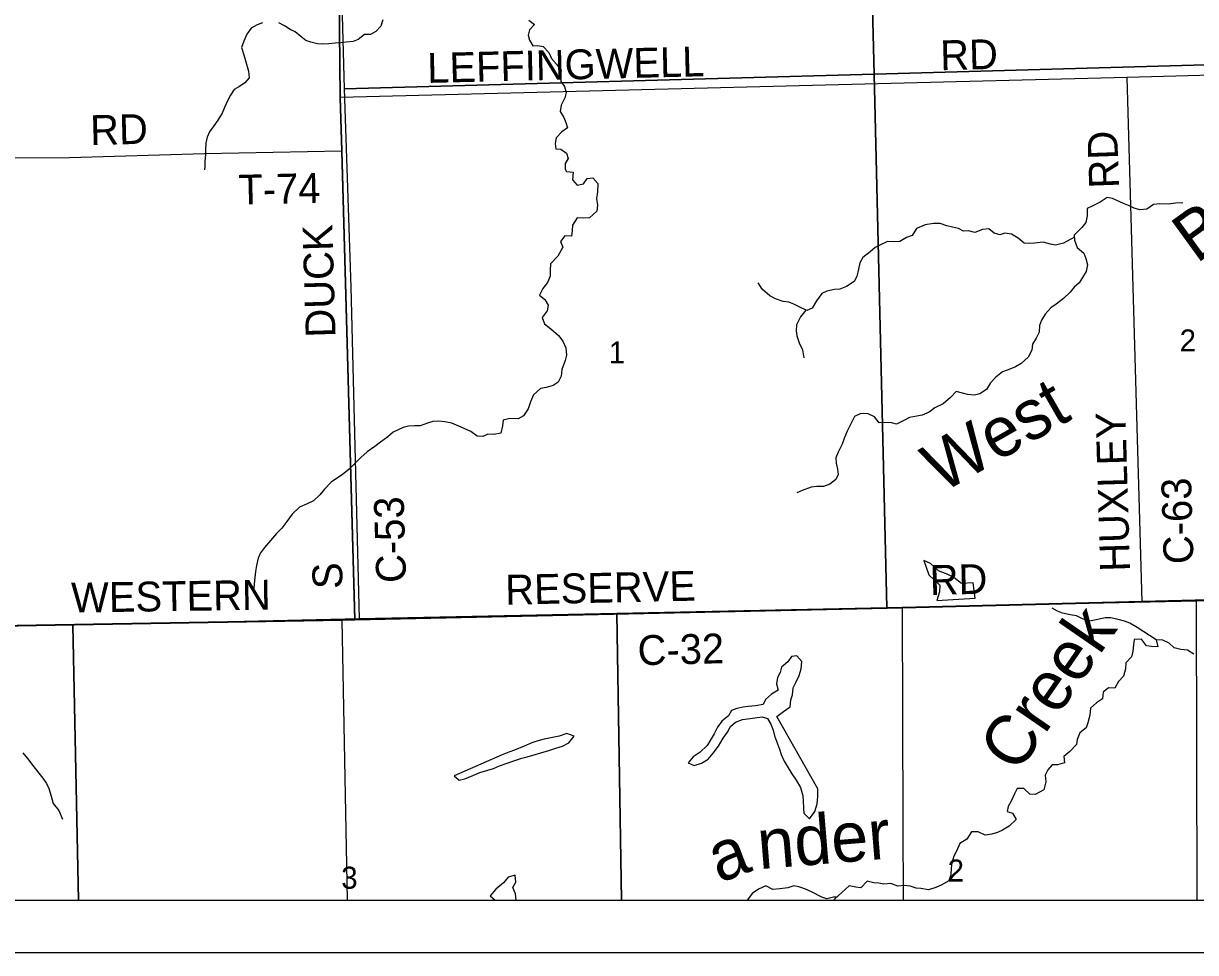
# Model space of a CAD drawing. Extents: x 0 to 34, y 0 to 22.
# Drawn here: x 6.498 to 8.73, y 13.024 to 14.793 of the extents above; entities that cross this region are included whole.
import ezdxf

# ---------------------------------------------------------------- set-up
doc = ezdxf.new("R2010")
doc.units = 0
for name, color, linetype in [('GM_X_Corporation', 7, 'Continuous'), ('GM_X_County_Road', 7, 'Continuous'), ('GM_X_County_Road_Text', 7, 'Continuous'), ('GM_X_Minor_Lake', 7, 'Continuous'), ('GM_X_Minor_River', 7, 'Continuous'), ('GM_X_Minor_River_Text', 7, 'Continuous'), ('GM_X_Section_Text', 7, 'Continuous'), ('GM_X_Township_Road', 7, 'Continuous'), ('GM_X_Township_Road_Text', 7, 'Continuous'), ('SH_Data', 7, 'Continuous')]:
    doc.layers.add(name, color=color, linetype=linetype)

msp = doc.modelspace()

# ---------------------------------------------------------------- linework, layer by layer
at = {"layer": 'GM_X_Corporation'}
for points in [[(7.068, 16.109), (7.0714, 16.0063), (7.0745, 15.896), (7.0787, 15.766), (7.0827, 15.6404), (7.0859, 15.5239), (7.0914, 15.3396), (7.0961, 15.1801), (7.0965, 15.1593), (7.1012, 14.6522), (7.1045, 14.5502), (7.1291, 13.6578), (8.1719, 13.6806), (8.628, 13.6922), (9.6344, 13.7177), (9.7208, 13.7198), (10.2438, 13.7323), (10.2438, 18.8341)], [(5.8662, 13.6357), (7.1049, 13.6572), (7.1291, 13.6578), (7.1045, 14.5502), (7.1012, 14.6522), (7.0965, 15.1593), (7.0961, 15.1801), (7.0914, 15.3396), (7.0859, 15.5239), (7.0827, 15.6404), (7.0787, 15.766), (7.0745, 15.896), (7.0714, 16.0063), (7.068, 16.109)]]:
    msp.add_lwpolyline(points, dxfattribs=at)
for points in [[(9.1033, 15.7563), (9.132, 14.7248), (8.1182, 14.6962), (8.0922, 15.7295)], [(8.0922, 15.7295), (8.1182, 14.6962), (7.1099, 14.6684), (7.1027, 14.9246), (7.0857, 15.5512), (7.0809, 15.7039)], [(8.1182, 14.6962), (9.132, 14.7248), (9.155, 13.7064), (8.7319, 13.6926), (8.142, 13.6801)], [(7.1099, 14.6684), (8.1182, 14.6962), (8.142, 13.6801), (7.6279, 13.6693), (7.1383, 13.6589), (7.1226, 14.2907)], [(3.5203, 13.1239), (9.7254, 13.1239), (9.7218, 13.5975), (9.7208, 13.7198), (9.6344, 13.7177), (8.628, 13.6922), (8.1719, 13.6806), (7.1291, 13.6578), (7.1049, 13.6572), (5.8662, 13.6357), (5.5741, 13.6306), (4.9278, 13.619), (3.5133, 13.5939)], [(7.6372, 13.1239), (8.7329, 13.1239), (8.7319, 13.6926), (8.142, 13.6801), (7.6279, 13.6693)], [(6.6031, 13.1239), (7.6372, 13.1239), (7.6279, 13.6693), (7.1383, 13.6589), (6.6991, 13.6492), (6.5922, 13.6472)], [(5.5897, 13.1239), (6.6031, 13.1239), (6.5922, 13.6472), (6.2801, 13.6415), (5.861, 13.6345), (5.5806, 13.6297)]]:
    msp.add_lwpolyline(points, close=True, dxfattribs=at)
at = {"layer": 'GM_X_County_Road'}
for p, q in [((8.6282, 13.6916), (8.5998, 14.6899)), ((7.1051, 13.6567), (7.1293, 13.6572)), ((7.1154, 13.1239), (7.1051, 13.6567))]:
    msp.add_line(p, q, dxfattribs=at)
for points in [[(7.1014, 14.6516), (7.0967, 15.1587), (7.0963, 15.1796), (7.0916, 15.3391), (7.0861, 15.5233), (7.0829, 15.6399), (7.0789, 15.7655), (7.0747, 15.8954), (7.0716, 16.0057), (7.0682, 16.1085), (7.0669, 16.1647), (7.0384, 17.644)], [(9.6162, 14.7175), (8.5998, 14.6899), (7.1014, 14.6516)], [(7.1293, 13.6572), (7.1047, 14.5497), (7.1014, 14.6516)], [(8.6282, 13.6916), (9.6346, 13.7171), (9.721, 13.7193), (9.724, 13.7194)], [(7.1293, 13.6572), (8.1721, 13.6801), (8.6282, 13.6916)], [(3.5135, 13.5934), (4.928, 13.6184), (5.5743, 13.6301), (5.8664, 13.6351), (7.1051, 13.6567)]]:
    msp.add_lwpolyline(points, dxfattribs=at)
at = {"layer": 'GM_X_Minor_Lake'}
msp.add_line((7.4366, 13.1239), (7.4353, 13.1356), dxfattribs=at)
for points in [[(8.3103, 13.6987), (8.3067, 13.7279), (8.2844, 13.7263), (8.2698, 13.7378), (8.2568, 13.744), (8.2404, 13.7509), (8.225, 13.7647), (8.2128, 13.7702), (8.222, 13.743), (8.2428, 13.7232), (8.2423, 13.7103), (8.2373, 13.6943)], [(8.2373, 13.6943), (8.3103, 13.6987)], [(7.9329, 13.4735), (7.9453, 13.4829), (7.958, 13.4915), (7.9593, 13.5048), (7.9625, 13.5144), (7.9638, 13.5277), (7.9689, 13.5377), (7.9751, 13.5511), (7.979, 13.5637), (7.9803, 13.5778), (7.971, 13.589), (7.9608, 13.5876), (7.9534, 13.5772), (7.9418, 13.5672), (7.9393, 13.5572), (7.9338, 13.5476), (7.9322, 13.5354), (7.9354, 13.5234), (7.9227, 13.5159), (7.9111, 13.5058), (7.9068, 13.4962), (7.892, 13.4937), (7.8784, 13.4926), (7.8686, 13.4909), (7.8569, 13.4888), (7.8467, 13.4845), (7.8408, 13.4748), (7.8278, 13.4643), (7.8197, 13.4528), (7.8134, 13.4401), (7.8057, 13.4275), (7.7998, 13.4179), (7.7868, 13.4055), (7.7737, 13.3965), (7.7641, 13.3853), (7.7755, 13.3802), (7.7891, 13.3842), (7.8018, 13.3921), (7.8115, 13.4033), (7.8215, 13.4171), (7.8303, 13.4321), (7.8388, 13.4437), (7.8446, 13.454), (7.8543, 13.4622), (7.8671, 13.4677), (7.8819, 13.4695), (7.8951, 13.4713), (7.9049, 13.4726), (7.9148, 13.4694), (7.9215, 13.4585), (7.9258, 13.4472), (7.9283, 13.4362), (7.9343, 13.4215), (7.9379, 13.4113), (7.9411, 13.4008), (7.947, 13.3883), (7.9525, 13.3786), (7.9615, 13.3643), (7.9697, 13.3523), (7.9775, 13.3384), (7.982, 13.3225), (7.9829, 13.313), (7.9835, 13.2986), (7.9841, 13.2891), (7.9949, 13.2783), (8.0052, 13.2922), (8.0095, 13.3071), (8.0111, 13.3212), (8.0109, 13.3356)], [(8.0109, 13.3356), (7.9329, 13.4735)], [(7.3186, 13.3606), (7.3282, 13.352), (7.3388, 13.3549), (7.3542, 13.3612), (7.3674, 13.3664), (7.3824, 13.3713), (7.393, 13.3745), (7.405, 13.3793), (7.4193, 13.3845), (7.4321, 13.3889), (7.4472, 13.3941), (7.4573, 13.3966), (7.4724, 13.4011), (7.4833, 13.4043), (7.4988, 13.4088), (7.512, 13.4132), (7.5248, 13.4169), (7.5368, 13.4232), (7.5468, 13.4359), (7.5327, 13.4409), (7.5184, 13.4361), (7.5025, 13.4328), (7.4897, 13.4299), (7.4757, 13.4266), (7.466, 13.423), (7.4517, 13.417), (7.4332, 13.4094), (7.4227, 13.4051), (7.4095, 13.4006)], [(7.4095, 13.4006), (7.3186, 13.3606)], [(7.4353, 13.1356), (7.4301, 13.148), (7.4356, 13.1576), (7.4346, 13.1709), (7.4214, 13.1673), (7.4121, 13.1568), (7.3976, 13.1444), (7.3872, 13.1317), (7.3964, 13.1239)]]:
    msp.add_lwpolyline(points, dxfattribs=at)
at = {"layer": 'GM_X_Minor_River'}
for points in [[(7.1826, 14.7993), (7.1789, 14.7875), (7.1695, 14.7775), (7.1589, 14.7714), (7.1479, 14.7717), (7.1354, 14.7621), (7.1259, 14.7586), (7.113, 14.7573), (7.1031, 14.7557), (7.0917, 14.7553), (7.0796, 14.754), (7.0682, 14.7532), (7.0583, 14.7539), (7.0457, 14.7572), (7.0361, 14.7605), (7.0262, 14.7677), (7.0155, 14.7767), (7.0059, 14.7812), (6.9952, 14.7879), (6.9849, 14.7936)], [(7.4606, 14.7989), (7.4714, 14.791), (7.4619, 14.7803), (7.4594, 14.7707), (7.4617, 14.7609), (7.4679, 14.7499), (7.4778, 14.7507), (7.4881, 14.7485), (7.4985, 14.7372), (7.5035, 14.7262), (7.5135, 14.7153), (7.5223, 14.7032), (7.5201, 14.6929), (7.5214, 14.6823), (7.5287, 14.6725), (7.5315, 14.6611), (7.5293, 14.6512), (7.5222, 14.6371)], [(6.9537, 14.7937), (6.9431, 14.7898), (6.9321, 14.7836), (6.9238, 14.7722), (6.9179, 14.7592), (6.9138, 14.7466), (6.9181, 14.733), (6.9232, 14.7151), (6.9271, 14.7019), (6.928, 14.6893), (6.9197, 14.6798), (6.9099, 14.6725), (6.8993, 14.6667), (6.8925, 14.6564), (6.8877, 14.6464), (6.881, 14.6327), (6.8769, 14.622), (6.8682, 14.6083), (6.8607, 14.598), (6.8525, 14.5861), (6.8484, 14.5762), (6.8454, 14.5651), (6.8452, 14.5518), (6.8452, 14.5423), (6.8438, 14.5305), (6.8435, 14.5199), (6.8428, 14.5138)], [(7.5222, 14.6371), (7.5204, 14.6249), (7.5269, 14.6139), (7.5312, 14.6041), (7.5339, 14.5938), (7.5234, 14.5861), (7.5128, 14.575), (7.5106, 14.564), (7.5119, 14.5541), (7.5214, 14.5531), (7.5321, 14.5459), (7.5356, 14.5357), (7.5296, 14.5258), (7.5297, 14.5155), (7.5322, 14.511)], [(7.5322, 14.511), (7.5448, 14.5093), (7.5435, 14.4948), (7.5524, 14.4851), (7.5649, 14.4873), (7.5715, 14.4976), (7.5825, 14.4986), (7.5918, 14.4878), (7.5913, 14.4722), (7.5892, 14.4596), (7.5914, 14.4467), (7.5901, 14.4353), (7.5759, 14.4229), (7.5649, 14.4219), (7.5524, 14.4228), (7.544, 14.4086), (7.543, 14.3983), (7.5417, 14.3877), (7.5292, 14.3882), (7.5207, 14.3778), (7.525, 14.3669), (7.5159, 14.3496), (7.5018, 14.3349), (7.5012, 14.3231), (7.5011, 14.3113), (7.496, 14.2995), (7.4871, 14.2879), (7.4809, 14.2756), (7.4909, 14.2671), (7.4975, 14.2562), (7.4955, 14.2455), (7.4862, 14.2328), (7.4906, 14.2207), (7.5025, 14.2111), (7.5172, 14.1984), (7.5253, 14.188), (7.5309, 14.1751), (7.5322, 14.1611), (7.5298, 14.1508), (7.5233, 14.1336), (7.5224, 14.121), (7.5165, 14.1099), (7.5068, 14.1033), (7.4936, 14.0996), (7.4826, 14.0979), (7.4696, 14.0859), (7.4638, 14.0725), (7.4591, 14.0587), (7.4507, 14.0456), (7.4405, 14.0401), (7.4242, 14.0406), (7.4114, 14.0373), (7.4105, 14.0266), (7.4073, 14.0125), (7.3941, 14.01), (7.3827, 14.0109), (7.373, 14.0062), (7.3623, 14.0071), (7.35, 14.0156), (7.3374, 14.0218), (7.3271, 14.0262), (7.3141, 14.032), (7.3008, 14.0344), (7.2887, 14.0354), (7.2777, 14.0348), (7.2675, 14.0315), (7.2536, 14.0267), (7.243, 14.0269), (7.2316, 14.0259), (7.2211, 14.0235), (7.2023, 14.0144), (7.1919, 14.0058), (7.178, 13.9957), (7.1672, 13.9875), (7.153, 13.9773), (7.1407, 13.9661), (7.128, 13.9537), (7.1183, 13.9444), (7.1049, 13.9335), (7.0941, 13.9261), (7.0843, 13.9191), (7.0717, 13.9063), (7.0628, 13.8951), (7.0505, 13.8839), (7.0385, 13.8779), (7.0242, 13.872), (7.0101, 13.8584), (7.0001, 13.8442), (6.9901, 13.8318), (6.9804, 13.8218), (6.9685, 13.8086), (6.957, 13.7951), (6.95, 13.7847), (6.9453, 13.7748), (6.9418, 13.761), (6.9401, 13.7496), (6.9392, 13.7382), (6.9379, 13.7256), (6.9373, 13.7161)], [(8.706, 14.4514), (8.6916, 14.4507), (8.6787, 14.4486), (8.6617, 14.4494), (8.6496, 14.4477), (8.6369, 14.4394), (8.6236, 14.4377), (8.6133, 14.4409), (8.6023, 14.446), (8.5927, 14.4496), (8.5721, 14.4595), (8.5618, 14.4616), (8.5483, 14.4522), (8.5341, 14.4455), (8.5236, 14.4404), (8.5238, 14.4267), (8.521, 14.4137), (8.5136, 14.4041), (8.4991, 14.3898), (8.4997, 14.3803), (8.5045, 14.3659), (8.5172, 14.3551), (8.5208, 14.3453), (8.524, 14.3329), (8.5216, 14.3203), (8.5146, 14.3091), (8.5084, 14.2991), (8.4987, 14.2906), (8.4913, 14.281), (8.4786, 14.2693), (8.4644, 14.2581), (8.4547, 14.2514), (8.4435, 14.2394), (8.4369, 14.2275), (8.4326, 14.2179), (8.432, 14.205), (8.4262, 14.1935), (8.4192, 14.1824), (8.4183, 14.1706), (8.411, 14.1571), (8.3979, 14.1455), (8.387, 14.1392), (8.3731, 14.1333), (8.3622, 14.1296), (8.3499, 14.1195), (8.3395, 14.1087), (8.3321, 14.0956), (8.3194, 14.0878), (8.3092, 14.0853), (8.2959, 14.0866), (8.286, 14.0891), (8.2739, 14.0923), (8.2631, 14.0803), (8.2497, 14.0683), (8.2335, 14.0611), (8.2227, 14.0526), (8.2095, 14.047), (8.199, 14.0453), (8.1854, 14.0427), (8.1756, 14.0372), (8.1606, 14.0301), (8.1511, 14.0326), (8.1382, 14.0331), (8.1276, 14.0322), (8.119, 14.0438), (8.1064, 14.0496), (8.0928, 14.0501), (8.0804, 14.0442), (8.0727, 14.0292), (8.0669, 14.0166), (8.0614, 14.0043), (8.0571, 13.9917), (8.0494, 13.9768), (8.0451, 13.966), (8.046, 13.9554), (8.0485, 13.9441), (8.0495, 13.9342), (8.0451, 13.9243), (8.0339, 13.9153), (8.0215, 13.9113), (8.009, 13.911), (7.9984, 13.9097), (7.9811, 13.9033), (7.9705, 13.8993)], [(8.4993, 14.3861), (8.4785, 14.3746), (8.4635, 14.3705), (8.4536, 14.3722), (8.4395, 14.3761), (8.4236, 14.3743), (8.4138, 14.3737), (8.4039, 14.3747), (8.392, 14.3839), (8.3797, 14.3917), (8.3668, 14.3933), (8.357, 14.3901), (8.3463, 14.3933), (8.3363, 14.4015), (8.3242, 14.4001), (8.3096, 14.3945), (8.2978, 14.3977), (8.2879, 14.3972), (8.2784, 14.4023), (8.2673, 14.4051), (8.2567, 14.4076), (8.2437, 14.4119), (8.2312, 14.4121), (8.2153, 14.4091), (8.1984, 14.4023), (8.1907, 14.3893), (8.1794, 14.3853), (8.1667, 14.3778), (8.1553, 14.3768), (8.1436, 14.3777), (8.13, 14.3714), (8.1199, 14.3659), (8.1102, 14.3577), (8.0964, 14.3472), (8.0905, 14.3372), (8.0885, 14.3247), (8.0853, 14.3109), (8.0798, 14.3013), (8.0656, 14.2916), (8.0528, 14.2871), (8.0426, 14.2862), (8.0282, 14.2833), (8.0181, 14.2785), (8.0081, 14.2647), (7.9997, 14.2504), (7.9899, 14.2461), (7.975, 14.253), (7.965, 14.2585), (7.9555, 14.2618), (7.9449, 14.2635), (7.93, 14.2685), (7.9196, 14.2744), (7.9046, 14.287), (7.8972, 14.2987)], [(7.988, 14.247), (7.978, 14.2341), (7.9699, 14.2191), (7.9694, 14.2077), (7.9707, 14.1979), (7.9755, 14.1847), (7.9818, 14.1711), (7.9843, 14.1563)], [(8.6547, 13.6193), (8.619, 13.643), (8.6048, 13.6507), (8.5945, 13.6546), (8.5827, 13.6582), (8.5686, 13.661), (8.558, 13.6612), (8.5437, 13.6579), (8.5278, 13.6545), (8.5149, 13.6592), (8.503, 13.6651), (8.4909, 13.6671), (8.4768, 13.6699), (8.4673, 13.6735), (8.4569, 13.6794)], [(8.7268, 13.5918), (8.7149, 13.5996), (8.702, 13.6008), (8.6894, 13.604), (8.6798, 13.6129), (8.6676, 13.6188), (8.6547, 13.6193), (8.6583, 13.6057), (8.6458, 13.6066), (8.6363, 13.6079), (8.627, 13.6203), (8.613, 13.6197), (8.612, 13.6094), (8.6107, 13.5976), (8.6083, 13.5869), (8.5971, 13.5753), (8.5966, 13.5643), (8.5927, 13.5502), (8.5834, 13.5401), (8.5764, 13.5271), (8.5639, 13.528), (8.5538, 13.5194), (8.5525, 13.5069), (8.5413, 13.499), (8.5301, 13.489), (8.5285, 13.4756), (8.525, 13.4615), (8.5214, 13.4516), (8.5094, 13.4419), (8.5044, 13.4292), (8.503, 13.4197), (8.4907, 13.4069), (8.4792, 13.3972), (8.4802, 13.3851), (8.467, 13.381), (8.4571, 13.3812), (8.449, 13.3716), (8.4435, 13.3616), (8.4452, 13.3491), (8.4413, 13.3338), (8.4248, 13.3248), (8.4146, 13.3254), (8.403, 13.3361), (8.3905, 13.3359), (8.3854, 13.3259), (8.3792, 13.3118), (8.373, 13.3018), (8.3712, 13.2922), (8.3815, 13.2894), (8.3886, 13.277), (8.3752, 13.2642), (8.3624, 13.2568), (8.3527, 13.2524), (8.3421, 13.2495), (8.3293, 13.2474), (8.3163, 13.2536), (8.3034, 13.2534), (8.2942, 13.2399), (8.2814, 13.2317), (8.2745, 13.2171), (8.2698, 13.2075), (8.2662, 13.1949), (8.2645, 13.1854), (8.2643, 13.1721), (8.26, 13.1603), (8.2454, 13.152), (8.2356, 13.148), (8.2217, 13.1432), (8.2072, 13.146), (8.1978, 13.1465), (8.1867, 13.1505), (8.1753, 13.1518), (8.1632, 13.1501), (8.1495, 13.1555), (8.1366, 13.1541), (8.1271, 13.1559), (8.1173, 13.1564), (8.1047, 13.16), (8.0924, 13.1468), (8.0829, 13.1486), (8.0704, 13.1506), (8.0566, 13.1382), (8.0424, 13.1258), (8.041, 13.1239)], [(6.4971, 13.4039), (6.5087, 13.3901), (6.5154, 13.3803), (6.5355, 13.356), (6.5425, 13.3459), (6.5465, 13.3361), (6.5509, 13.3218), (6.555, 13.3078), (6.5658, 13.2943), (6.5729, 13.2781)], [(8.0463, 13.1292), (8.0405, 13.1295), (8.028, 13.1263), (8.0181, 13.1291), (7.9997, 13.1386), (7.986, 13.1452), (7.9749, 13.1488), (7.9654, 13.1509), (7.9534, 13.1469), (7.9386, 13.1451), (7.9254, 13.1437), (7.9116, 13.151), (7.8977, 13.1443), (7.8857, 13.1365), (7.8769, 13.1242), (7.8766, 13.1239)]]:
    msp.add_lwpolyline(points, dxfattribs=at)
at = {"layer": 'GM_X_Township_Road'}
for p, q in [((8.1734, 13.2683), (8.1721, 13.6801)), ((8.1738, 13.1239), (8.1734, 13.2683))]:
    msp.add_line(p, q, dxfattribs=at)
msp.add_lwpolyline([(7.1047, 14.5497), (6.8428, 14.5444), (6.5863, 14.5369), (6.3815, 14.5363), (6.1527, 14.5277), (5.9285, 14.5217), (5.8379, 14.517), (5.7397, 14.507), (5.678, 14.5012), (5.5699, 14.4885), (5.5067, 14.4797), (5.442, 14.4727), (4.9111, 14.4597)], dxfattribs=at)
at = {"layer": 'SH_Data'}
for p, q in [((3.4438, 13.1239), (10.2438, 13.1239)), ((3.3438, 13.0239), (10.3438, 13.0239))]:
    msp.add_line(p, q, dxfattribs=at)

# ---------------------------------------------------------------- texts
at = {"layer": 'GM_X_County_Road_Text'}
for s, height, rotation, p in [('RD', 0.05682, 1.4806, (8.2445, 14.7035)), ('LEFFINGWELL', 0.056818, 1.3972, (7.2678, 14.6794)), ('RD', 0.05682, 91.9757, (8.5844, 14.4796)), ('DUCK', 0.05682, 91.699, (7.0927, 14.1955)), ('HUXLEY', 0.05682, 91.6703, (8.6052, 13.7497)), ('C-63', 0.05682, 91.7153, (8.7262, 13.7641)), ('C-53', 0.05682, 91.714, (7.2271, 13.7283)), ('S', 0.0568, 91.2447, (7.106, 13.7165)), ('RESERVE', 0.05682, 1.2385, (7.4162, 13.686)), ('RD', 0.05682, 1.4825, (8.2245, 13.7044)), ('WESTERN', 0.05682, 0.8747, (6.5897, 13.671)), ('C-32', 0.05682, 1.3726, (7.6683, 13.5708))]:
    msp.add_text(s, height=height, rotation=rotation, dxfattribs=at).set_placement(p)
at = {"layer": 'GM_X_Minor_River_Text'}
for s, height, rotation, p in [('Branch', 0.09473, 35.9921, (8.7316, 14.3341)), ('West', 0.09473, 29.724, (8.2463, 13.8973)), ('Creek', 0.09473, 55.3631, (8.3906, 13.3624)), ('nder', 0.09473, 4.7074, (7.8992, 13.1825)), ('a', 0.0947, 20.7084, (7.8228, 13.1555))]:
    msp.add_text(s, height=height, rotation=rotation, dxfattribs=at).set_placement(p)
at = {"layer": 'GM_X_Section_Text'}
for s, p in [('2', (8.6996, 14.1682)), ('1', (7.6126, 14.1454)), ('2', (8.258, 13.1591)), ('3', (7.1034, 13.1454))]:
    msp.add_text(s, height=0.0419, rotation=0, dxfattribs=at).set_placement(p)
at = {"layer": 'GM_X_Township_Road_Text'}
for s, rotation, p in [('RD', 1.4826, (6.6261, 14.561)), ('T-74', 1.415, (6.9083, 14.4476))]:
    msp.add_text(s, height=0.05682, rotation=rotation, dxfattribs=at).set_placement(p)

doc.saveas('drawing.dxf')
